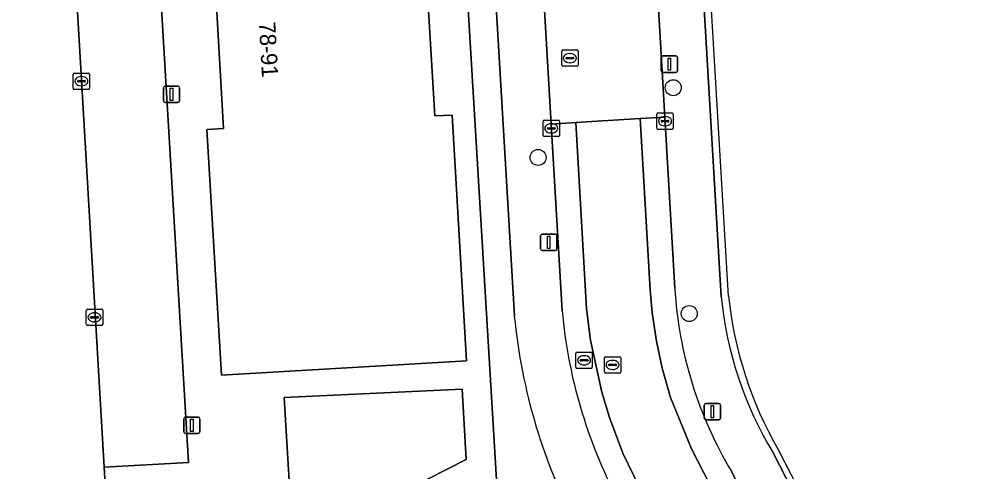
# Model space of a CAD drawing. Extents: x 158455 to 159797, y 387218 to 388672.
# Drawn here: x 159036.6 to 159095.6, y 387652.6 to 387680.3 of the extents above; entities that cross this region are included whole.
import ezdxf

# ---------------------------------------------------------------- set-up
doc = ezdxf.new("R2010")
doc.units = 0
for name, color, linetype in [('IMGEO_Boom', 7, 'Continuous'), ('IMGEO_Groenvoorziening', 7, 'Continuous'), ('IMGEO_Hek', 7, 'Continuous'), ('IMGEO_Kolk', 7, 'Continuous'), ('IMGEO_Lichtmast', 7, 'Continuous'), ('IMGEO_Pand', 7, 'Continuous'), ('IMGEO_Pand_nummerreeks', 7, 'Continuous'), ('IMGEO_Parkeervlak_open', 7, 'Continuous'), ('IMGEO_Rijbaan_lokaal_gesloten', 7, 'Continuous'), ('IMGEO_Rijbaan_lokaal_open', 7, 'Continuous'), ('IMGEO_Rioolput', 7, 'Continuous'), ('IMGEO_Voetpad_open', 7, 'Continuous')]:
    doc.layers.add(name, color=color, linetype=linetype)

msp = doc.modelspace()

# ---------------------------------------------------------------- linework, layer by layer
at = {"layer": 'IMGEO_Boom'}
for centre in [(159076.557, 387676.11), (159068.306, 387671.844), (159077.529, 387662.301)]:
    msp.add_circle(centre, 0.489, dxfattribs=at)
at = {"layer": 'IMGEO_Groenvoorziening'}
for points in [[(159063.345, 387721.66), (159061.742, 387721.564), (159061.78, 387720.9), (159064.073, 387680.237), (159065.773, 387652.139), (159075.685, 387632.372), (159078.599, 387633.87), (159070.779, 387649.079)], [(159066.853, 387662.161), (159063.345, 387721.66)], [(159076.191, 387719.278), (159076.209, 387718.898), (159076.253, 387718.075), (159078.366, 387682.322), (159078.569, 387678.878), (159079.488, 387663.33)], [(159082.648, 387653.789), (159099.6, 387620.741), (159103.241, 387622.634), (159101.683, 387625.72), (159100.189, 387625.01), (159099.912, 387625.587), (159140.828, 387646.499), (159143.172, 387641.761), (159142.584, 387641.457), (159142.797, 387641.033), (159142.802, 387641.035), (159143.599, 387641.416), (159143.088, 387642.425), (159142.537, 387643.513), (159144.522, 387644.533), (159144.284, 387644.986), (159175.626, 387661.101), (159175.853, 387660.626), (159178.106, 387661.783)]]:
    msp.add_lwpolyline(points, dxfattribs=at)
msp.add_lwpolyline([(159063.915, 387653.384), (159063.669, 387657.684), (159052.797, 387657.162), (159053.358, 387648.007)], close=True, dxfattribs=at)
for centre, radius, start, end in [((159102.066, 387665.514), 22.683, 185.52512, 211.12485), ((159101.874, 387665.541), 35.184, 185.51271, 207.89702)]:
    msp.add_arc(centre, radius, start, end, dxfattribs=at)
at = {"layer": 'IMGEO_Hek'}
for points in [[(159079.926, 387663.372), (159076.562, 387720.013)], [(159082.977, 387653.958), (159094.048, 387632.371)]]:
    msp.add_lwpolyline(points, dxfattribs=at)
msp.add_arc((159103.563, 387665.831), 23.764, 185.93944, 209.97473, dxfattribs=at)
at = {"layer": 'IMGEO_Kolk'}
for p, q in [((159039.997, 387677.008), (159040.849, 387677.008)), ((159039.922, 387676.082), (159039.922, 387676.934)), ((159040.181, 387676.502), (159040.181, 387676.514)), ((159040.619, 387676.465), (159040.221, 387676.465)), ((159040.224, 387676.551), (159040.622, 387676.551)), ((159040.41, 387676.788), (159040.435, 387676.788)), ((159040.665, 387676.514), (159040.665, 387676.502)), ((159040.923, 387676.934), (159040.923, 387676.082)), ((159040.849, 387676.008), (159039.997, 387676.008)), ((159040.433, 387676.228), (159040.408, 387676.228)), ((159068.609, 387673.196), (159068.609, 387674.048)), ((159068.684, 387674.122), (159069.536, 387674.122)), ((159069.61, 387674.048), (159069.61, 387673.196)), ((159075.552, 387673.638), (159075.552, 387674.49)), ((159075.627, 387674.564), (159076.479, 387674.564)), ((159075.811, 387674.058), (159075.811, 387674.07)), ((159076.249, 387674.021), (159075.851, 387674.021)), ((159075.854, 387674.107), (159076.252, 387674.107)), ((159076.04, 387674.344), (159076.065, 387674.344)), ((159076.295, 387674.07), (159076.295, 387674.058)), ((159076.553, 387674.49), (159076.553, 387673.638)), ((159068.868, 387673.616), (159068.868, 387673.628)), ((159069.306, 387673.579), (159068.908, 387673.579)), ((159068.911, 387673.665), (159069.309, 387673.665)), ((159069.097, 387673.902), (159069.122, 387673.902)), ((159069.352, 387673.628), (159069.352, 387673.616)), ((159076.479, 387673.564), (159075.627, 387673.564)), ((159076.063, 387673.784), (159076.038, 387673.784)), ((159069.536, 387673.122), (159068.684, 387673.122)), ((159069.12, 387673.342), (159069.095, 387673.342)), ((159040.723, 387661.646), (159040.723, 387662.498)), ((159040.798, 387662.572), (159041.65, 387662.572)), ((159041.211, 387662.352), (159041.236, 387662.352)), ((159041.724, 387662.498), (159041.724, 387661.646)), ((159040.982, 387662.066), (159040.982, 387662.078)), ((159041.42, 387662.029), (159041.022, 387662.029)), ((159041.025, 387662.115), (159041.423, 387662.115)), ((159041.234, 387661.792), (159041.209, 387661.792)), ((159041.466, 387662.078), (159041.466, 387662.066)), ((159041.65, 387661.572), (159040.798, 387661.572))]:
    msp.add_line(p, q, dxfattribs=at)
for points in [[(159039.997, 387677.008), (159040.849, 387677.008)], [(159039.922, 387676.082), (159039.922, 387676.934)], [(159040.923, 387676.934), (159040.923, 387676.082)], [(159040.849, 387676.008), (159039.997, 387676.008)], [(159068.609, 387673.196), (159068.609, 387674.048)], [(159068.684, 387674.122), (159069.536, 387674.122)], [(159069.61, 387674.048), (159069.61, 387673.196)], [(159075.552, 387673.638), (159075.552, 387674.49)], [(159075.627, 387674.564), (159076.479, 387674.564)], [(159076.553, 387674.49), (159076.553, 387673.638)], [(159076.479, 387673.564), (159075.627, 387673.564)], [(159069.536, 387673.122), (159068.684, 387673.122)], [(159040.723, 387661.646), (159040.723, 387662.498)], [(159040.798, 387662.572), (159041.65, 387662.572)], [(159041.724, 387662.498), (159041.724, 387661.646)], [(159041.65, 387661.572), (159040.798, 387661.572)]]:
    msp.add_lwpolyline(points, dxfattribs=at)
for centre, radius, start, end in [((159039.999, 387676.932), 0.0765, 91.55205, 178.44795), ((159039.999, 387676.932), 0.0765, 91.55205, 178.44795), ((159040.847, 387676.932), 0.0765, 1.55205, 88.44795), ((159040.847, 387676.932), 0.0765, 1.55205, 88.44795), ((159040.221, 387676.511), 0.0403, 85.87752, 175.75265), ((159040.218, 387676.501), 0.0366, 178.93798, 274.71019), ((159040.622, 387676.508), 0.043, 264.86636, 352.45326), ((159040.626, 387676.513), 0.0386, 1.73085, 96.63898), ((159039.999, 387676.084), 0.0765, 181.55205, 268.44795), ((159039.999, 387676.084), 0.0765, 181.55205, 268.44795), ((159040.847, 387676.084), 0.0765, 271.55205, 358.44795), ((159040.847, 387676.084), 0.0765, 271.55205, 358.44795), ((159068.686, 387674.046), 0.0765, 91.55205, 178.44795), ((159068.686, 387674.046), 0.0765, 91.55205, 178.44795), ((159069.534, 387674.046), 0.0765, 1.55205, 88.44795), ((159069.534, 387674.046), 0.0765, 1.55205, 88.44795), ((159075.629, 387674.488), 0.0765, 91.55205, 178.44795), ((159075.629, 387674.488), 0.0765, 91.55205, 178.44795), ((159075.851, 387674.067), 0.0403, 85.87752, 175.75265), ((159075.848, 387674.057), 0.0366, 178.93798, 274.71019), ((159076.252, 387674.064), 0.043, 264.86636, 352.45326), ((159076.256, 387674.069), 0.0386, 1.73085, 96.63898), ((159076.477, 387674.488), 0.0765, 1.55205, 88.44795), ((159076.477, 387674.488), 0.0765, 1.55205, 88.44795), ((159068.908, 387673.625), 0.0403, 85.87752, 175.75265), ((159068.905, 387673.615), 0.0366, 178.93798, 274.71019), ((159069.309, 387673.622), 0.043, 264.86636, 352.45326), ((159069.313, 387673.627), 0.0386, 1.73085, 96.63898), ((159075.629, 387673.64), 0.0765, 181.55205, 268.44795), ((159075.629, 387673.64), 0.0765, 181.55205, 268.44795), ((159076.477, 387673.64), 0.0765, 271.55205, 358.44795), ((159076.477, 387673.64), 0.0765, 271.55205, 358.44795), ((159068.686, 387673.198), 0.0765, 181.55205, 268.44795), ((159068.686, 387673.198), 0.0765, 181.55205, 268.44795), ((159069.534, 387673.198), 0.0765, 271.55205, 358.44795), ((159069.534, 387673.198), 0.0765, 271.55205, 358.44795), ((159040.8, 387662.496), 0.0765, 91.55205, 178.44795), ((159040.8, 387662.496), 0.0765, 91.55205, 178.44795), ((159041.648, 387662.496), 0.0765, 1.55205, 88.44795), ((159041.648, 387662.496), 0.0765, 1.55205, 88.44795), ((159040.8, 387661.648), 0.0765, 181.55205, 268.44795), ((159040.8, 387661.648), 0.0765, 181.55205, 268.44795), ((159041.022, 387662.075), 0.0403, 85.87752, 175.75265), ((159041.019, 387662.065), 0.0366, 178.93798, 274.71019), ((159041.423, 387662.072), 0.043, 264.86636, 352.45326), ((159041.427, 387662.077), 0.0386, 1.73085, 96.63898), ((159041.648, 387661.648), 0.0765, 271.55205, 358.44795), ((159041.648, 387661.648), 0.0765, 271.55205, 358.44795)]:
    msp.add_arc(centre, radius, start, end, dxfattribs=at)
for centre, major_axis, ratio, start_param, end_param in [((159040.409, 387676.508), (-0.387, 0.002), 0.722429, 4.712389, 7.853982), ((159040.434, 387676.508), (-0.39, 0.002), 0.717154, 1.570796, 4.712389), ((159076.039, 387674.064), (-0.387, 0.002), 0.722429, 4.712389, 7.853982), ((159076.064, 387674.064), (-0.39, 0.002), 0.717154, 1.570796, 4.712389), ((159069.096, 387673.622), (-0.387, 0.002), 0.722429, 4.712389, 7.853982), ((159069.121, 387673.622), (-0.39, 0.002), 0.717154, 1.570796, 4.712389), ((159041.21, 387662.072), (-0.387, 0.002), 0.722429, 4.712389, 7.853982), ((159041.235, 387662.072), (-0.39, 0.002), 0.717154, 1.570796, 4.712389)]:
    msp.add_ellipse(centre, major_axis=major_axis, ratio=ratio, start_param=start_param, end_param=end_param, dxfattribs=at)
at = {"layer": 'IMGEO_Lichtmast'}
for p, q in [((159075.826, 387677.148), (159075.826, 387677.948)), ((159075.826, 387677.948), (159075.826, 387677.148)), ((159075.926, 387678.048), (159076.716, 387678.048)), ((159076.716, 387678.048), (159075.926, 387678.048)), ((159076.816, 387677.948), (159076.816, 387677.148)), ((159076.816, 387677.148), (159076.816, 387677.948)), ((159076.716, 387677.048), (159075.926, 387677.048)), ((159075.926, 387677.048), (159076.716, 387677.048)), ((159045.429, 387675.308), (159045.429, 387676.108)), ((159045.429, 387676.108), (159045.429, 387675.308)), ((159045.529, 387676.208), (159046.319, 387676.208)), ((159046.319, 387676.208), (159045.529, 387676.208)), ((159046.419, 387676.108), (159046.419, 387675.308)), ((159046.419, 387675.308), (159046.419, 387676.108)), ((159046.319, 387675.208), (159045.529, 387675.208)), ((159045.529, 387675.208), (159046.319, 387675.208)), ((159068.458, 387666.256), (159068.458, 387667.056)), ((159068.458, 387667.056), (159068.458, 387666.256)), ((159068.558, 387667.156), (159069.348, 387667.156)), ((159069.348, 387667.156), (159068.558, 387667.156)), ((159069.448, 387667.056), (159069.448, 387666.256)), ((159069.448, 387666.256), (159069.448, 387667.056)), ((159069.348, 387666.156), (159068.558, 387666.156)), ((159068.558, 387666.156), (159069.348, 387666.156)), ((159078.449, 387655.908), (159078.449, 387656.708)), ((159078.449, 387656.708), (159078.449, 387655.908)), ((159078.549, 387656.808), (159079.339, 387656.808)), ((159079.339, 387656.808), (159078.549, 387656.808)), ((159079.439, 387656.708), (159079.439, 387655.908)), ((159079.439, 387655.908), (159079.439, 387656.708)), ((159046.67, 387655.076), (159046.67, 387655.876)), ((159046.67, 387655.876), (159046.67, 387655.076)), ((159046.77, 387655.976), (159047.56, 387655.976)), ((159047.56, 387655.976), (159046.77, 387655.976)), ((159047.66, 387655.876), (159047.66, 387655.076)), ((159047.66, 387655.076), (159047.66, 387655.876)), ((159079.339, 387655.808), (159078.549, 387655.808)), ((159078.549, 387655.808), (159079.339, 387655.808)), ((159047.56, 387654.976), (159046.77, 387654.976)), ((159046.77, 387654.976), (159047.56, 387654.976))]:
    msp.add_line(p, q, dxfattribs=at)
for points in [[(159076.246, 387677.923), (159076.396, 387677.923), (159076.396, 387677.173), (159076.246, 387677.173), (159076.246, 387677.923)], [(159045.849, 387676.083), (159045.999, 387676.083), (159045.999, 387675.333), (159045.849, 387675.333), (159045.849, 387676.083)], [(159068.878, 387667.031), (159069.028, 387667.031), (159069.028, 387666.281), (159068.878, 387666.281), (159068.878, 387667.031)], [(159078.869, 387656.683), (159079.019, 387656.683), (159079.019, 387655.933), (159078.869, 387655.933), (159078.869, 387656.683)], [(159047.09, 387655.851), (159047.24, 387655.851), (159047.24, 387655.101), (159047.09, 387655.101), (159047.09, 387655.851)]]:
    msp.add_lwpolyline(points, dxfattribs=at)
for centre, start, end in [((159075.926, 387677.948), 90, 180), ((159075.926, 387677.948), 90, 180), ((159076.716, 387677.948), 0, 90), ((159076.716, 387677.948), 360, 90), ((159075.926, 387677.148), 180, 270), ((159075.926, 387677.148), 180, 270), ((159076.716, 387677.148), 270, 0), ((159076.716, 387677.148), 270, 0), ((159045.529, 387676.108), 90, 180), ((159045.529, 387676.108), 90, 180), ((159046.319, 387676.108), 0, 90), ((159046.319, 387676.108), 360, 90), ((159045.529, 387675.308), 180, 270), ((159045.529, 387675.308), 180, 270), ((159046.319, 387675.308), 270, 0), ((159046.319, 387675.308), 270, 0), ((159068.558, 387667.056), 90, 180), ((159068.558, 387667.056), 90, 180), ((159069.348, 387667.056), 0, 90), ((159069.348, 387667.056), 360, 90), ((159068.558, 387666.256), 180, 270), ((159068.558, 387666.256), 180, 270), ((159069.348, 387666.256), 270, 0), ((159069.348, 387666.256), 270, 0), ((159078.549, 387656.708), 90, 180), ((159078.549, 387656.708), 90, 180), ((159079.339, 387656.708), 0, 90), ((159079.339, 387656.708), 360, 90), ((159046.77, 387655.876), 90, 180), ((159046.77, 387655.876), 90, 180), ((159047.56, 387655.876), 0, 90), ((159047.56, 387655.876), 360, 90), ((159078.549, 387655.908), 180, 270), ((159078.549, 387655.908), 180, 270), ((159079.339, 387655.908), 270, 0), ((159079.339, 387655.908), 270, 0), ((159046.77, 387655.076), 180, 270), ((159046.77, 387655.076), 180, 270), ((159047.56, 387655.076), 270, 0), ((159047.56, 387655.076), 270, 0)]:
    msp.add_arc(centre, 0.1, start, end, dxfattribs=at)
at = {"layer": 'IMGEO_Pand'}
msp.add_lwpolyline([(159048.981, 387658.536), (159063.935, 387659.415), (159063.059, 387674.44), (159061.992, 387674.39), (159061.559, 387681.864), (159062.608, 387681.925), (159061.733, 387696.961), (159046.782, 387696.045), (159047.658, 387681.033), (159048.677, 387681.087), (159049.104, 387673.606), (159048.086, 387673.545)], close=True, dxfattribs=at)
at = {"layer": 'IMGEO_Parkeervlak_open'}
msp.add_lwpolyline([(159039.302, 387695.754), (159041.814, 387652.914), (159046.957, 387653.196), (159044.424, 387696.059)], close=True, dxfattribs=at)
at = {"layer": 'IMGEO_Rijbaan_lokaal_gesloten'}
msp.add_lwpolyline([(159077.666, 387654.038), (159076.393, 387657.174), (159075.883, 387658.96), (159075.527, 387660.612), (159075.26, 387662.355), (159075.153, 387663.761), (159074.537, 387674.218), (159070.601, 387673.975), (159071.265, 387662.591), (159071.497, 387660.682), (159072.186, 387657.49), (159072.658, 387655.944), (159073.48, 387653.777), (159074.469, 387651.704), (159126.576, 387550.201), (159128.209, 387547.02), (159131.804, 387548.467), (159131.342, 387549.477), (159129.954, 387552.182), (159105.725, 387599.38), (159102.677, 387598.618), (159101.444, 387601.02), (159104.492, 387601.782)], close=True, dxfattribs=at)
for points in [[(159076.649, 387663.862), (159076.034, 387674.31), (159074.537, 387674.218), (159075.153, 387663.761), (159075.26, 387662.355), (159075.527, 387660.612), (159075.883, 387658.96), (159076.393, 387657.174), (159077.666, 387654.038), (159104.492, 387601.782), (159106.023, 387602.164), (159104.958, 387604.238), (159100.948, 387612.042)], [(159126.576, 387550.201), (159074.469, 387651.704), (159073.48, 387653.777), (159072.658, 387655.944), (159072.186, 387657.49), (159071.497, 387660.682), (159071.265, 387662.591), (159070.601, 387673.975), (159069.104, 387673.882), (159069.769, 387662.469)], [(159100.948, 387612.042), (159100.936, 387612.065), (159097.53, 387618.692), (159097.521, 387618.709), (159096.91, 387619.864), (159088.163, 387636.889), (159086.323, 387640.456), (159081.179, 387650.428), (159080.123, 387652.635)]]:
    msp.add_lwpolyline(points, dxfattribs=at)
for centre, radius, start, end in [((159101.215, 387665.313), 24.609, 183.37937, 211.00818), ((159100.202, 387665.196), 30.555, 185.12026, 207.63606)]:
    msp.add_arc(centre, radius, start, end, dxfattribs=at)
at = {"layer": 'IMGEO_Rijbaan_lokaal_open'}
msp.add_lwpolyline([(159032.373, 387709.804), (159032.564, 387707.381), (159035.675, 387654.555), (159035.934, 387649.722), (159041.984, 387650.094), (159041.814, 387652.914), (159039.302, 387695.754), (159038.868, 387703.16), (159038.012, 387717.992), (159037.915, 387719.107), (159000, 387716.875), (158991.471, 387716.373), (158991.475, 387715.921), (158992.385, 387700.116), (158992.424, 387699.679), (158991.942, 387699.057), (158982.246, 387694.247), (158955.393, 387680.776), (158954.104, 387680.116)], dxfattribs=at)
msp.add_lwpolyline([(159075.228, 387688.287), (159073.731, 387688.196), (159069.789, 387687.958), (159068.291, 387687.867), (159069.104, 387673.882), (159070.601, 387673.975), (159074.537, 387674.218), (159076.034, 387674.31)], close=True, dxfattribs=at)
at = {"layer": 'IMGEO_Rioolput'}
for p, q in [((159069.744, 387677.493), (159069.744, 387678.345)), ((159069.819, 387678.419), (159070.671, 387678.419)), ((159070.232, 387678.199), (159070.257, 387678.199)), ((159070.745, 387678.345), (159070.745, 387677.493)), ((159070.003, 387677.913), (159070.003, 387677.925)), ((159070.441, 387677.876), (159070.043, 387677.876)), ((159070.046, 387677.962), (159070.444, 387677.962)), ((159070.255, 387677.639), (159070.23, 387677.639)), ((159070.487, 387677.925), (159070.487, 387677.913)), ((159070.671, 387677.419), (159069.819, 387677.419)), ((159070.611, 387659.021), (159070.611, 387659.873)), ((159070.686, 387659.947), (159071.538, 387659.947)), ((159071.612, 387659.873), (159071.612, 387659.021)), ((159070.87, 387659.441), (159070.87, 387659.453)), ((159071.308, 387659.404), (159070.91, 387659.404)), ((159070.913, 387659.49), (159071.311, 387659.49)), ((159071.099, 387659.727), (159071.124, 387659.727)), ((159071.354, 387659.453), (159071.354, 387659.441)), ((159072.35, 387658.737), (159072.35, 387659.589)), ((159072.425, 387659.663), (159073.277, 387659.663)), ((159072.838, 387659.443), (159072.863, 387659.443)), ((159073.351, 387659.589), (159073.351, 387658.737)), ((159071.538, 387658.947), (159070.686, 387658.947)), ((159071.122, 387659.167), (159071.097, 387659.167)), ((159072.609, 387659.157), (159072.609, 387659.169)), ((159073.047, 387659.12), (159072.649, 387659.12)), ((159072.652, 387659.206), (159073.05, 387659.206)), ((159072.861, 387658.883), (159072.836, 387658.883)), ((159073.093, 387659.169), (159073.093, 387659.157)), ((159073.277, 387658.663), (159072.425, 387658.663))]:
    msp.add_line(p, q, dxfattribs=at)
for points in [[(159069.744, 387677.493), (159069.744, 387678.345)], [(159069.819, 387678.419), (159070.671, 387678.419)], [(159070.745, 387678.345), (159070.745, 387677.493)], [(159070.671, 387677.419), (159069.819, 387677.419)], [(159070.611, 387659.021), (159070.611, 387659.873)], [(159070.686, 387659.947), (159071.538, 387659.947)], [(159071.612, 387659.873), (159071.612, 387659.021)], [(159072.35, 387658.737), (159072.35, 387659.589)], [(159072.425, 387659.663), (159073.277, 387659.663)], [(159073.351, 387659.589), (159073.351, 387658.737)], [(159071.538, 387658.947), (159070.686, 387658.947)], [(159073.277, 387658.663), (159072.425, 387658.663)]]:
    msp.add_lwpolyline(points, dxfattribs=at)
for centre, radius, start, end in [((159069.821, 387678.343), 0.0765, 91.55205, 178.44795), ((159069.821, 387678.343), 0.0765, 91.55205, 178.44795), ((159070.669, 387678.343), 0.0765, 1.55205, 88.44795), ((159070.669, 387678.343), 0.0765, 1.55205, 88.44795), ((159070.043, 387677.922), 0.0403, 85.87752, 175.75265), ((159070.04, 387677.912), 0.0366, 178.93798, 274.71019), ((159070.444, 387677.919), 0.043, 264.86636, 352.45326), ((159070.448, 387677.924), 0.0386, 1.73085, 96.63898), ((159069.821, 387677.495), 0.0765, 181.55205, 268.44795), ((159069.821, 387677.495), 0.0765, 181.55205, 268.44795), ((159070.669, 387677.495), 0.0765, 271.55205, 358.44795), ((159070.669, 387677.495), 0.0765, 271.55205, 358.44795), ((159070.688, 387659.871), 0.0765, 91.55205, 178.44795), ((159070.688, 387659.871), 0.0765, 91.55205, 178.44795), ((159071.536, 387659.871), 0.0765, 1.55205, 88.44795), ((159071.536, 387659.871), 0.0765, 1.55205, 88.44795), ((159070.91, 387659.45), 0.0403, 85.87752, 175.75265), ((159070.907, 387659.44), 0.0366, 178.93798, 274.71019), ((159071.311, 387659.447), 0.043, 264.86636, 352.45326), ((159071.315, 387659.452), 0.0386, 1.73085, 96.63898), ((159072.427, 387659.587), 0.0765, 91.55205, 178.44795), ((159072.427, 387659.587), 0.0765, 91.55205, 178.44795), ((159073.275, 387659.587), 0.0765, 1.55205, 88.44795), ((159073.275, 387659.587), 0.0765, 1.55205, 88.44795), ((159070.688, 387659.023), 0.0765, 181.55205, 268.44795), ((159070.688, 387659.023), 0.0765, 181.55205, 268.44795), ((159071.536, 387659.023), 0.0765, 271.55205, 358.44795), ((159071.536, 387659.023), 0.0765, 271.55205, 358.44795), ((159072.427, 387658.739), 0.0765, 181.55205, 268.44795), ((159072.427, 387658.739), 0.0765, 181.55205, 268.44795), ((159072.649, 387659.166), 0.0403, 85.87752, 175.75265), ((159072.646, 387659.156), 0.0366, 178.93798, 274.71019), ((159073.05, 387659.163), 0.043, 264.86636, 352.45326), ((159073.054, 387659.168), 0.0386, 1.73085, 96.63898), ((159073.275, 387658.739), 0.0765, 271.55205, 358.44795), ((159073.275, 387658.739), 0.0765, 271.55205, 358.44795)]:
    msp.add_arc(centre, radius, start, end, dxfattribs=at)
for centre, major_axis, ratio, start_param, end_param in [((159070.231, 387677.919), (-0.387, 0.002), 0.722429, 4.712389, 7.853982), ((159070.256, 387677.919), (-0.39, 0.002), 0.717154, 1.570796, 4.712389), ((159071.098, 387659.447), (-0.387, 0.002), 0.722429, 4.712389, 7.853982), ((159071.123, 387659.447), (-0.39, 0.002), 0.717154, 1.570796, 4.712389), ((159072.837, 387659.163), (-0.387, 0.002), 0.722429, 4.712389, 7.853982), ((159072.862, 387659.163), (-0.39, 0.002), 0.717154, 1.570796, 4.712389)]:
    msp.add_ellipse(centre, major_axis=major_axis, ratio=ratio, start_param=start_param, end_param=end_param, dxfattribs=at)
at = {"layer": 'IMGEO_Voetpad_open'}
for points in [[(159064.784, 387723.413), (159063.345, 387721.66), (159066.853, 387662.161)], [(159064.073, 387680.237), (159061.78, 387720.9), (159044.168, 387719.994), (159044.202, 387719.511), (159037.915, 387719.107), (159038.012, 387717.992), (159043.157, 387718.301), (159044.006, 387703.451), (159038.868, 387703.16), (159039.302, 387695.754), (159044.424, 387696.059), (159046.957, 387653.196), (159041.814, 387652.914), (159041.984, 387650.094), (159042.168, 387647.445), (159042.221, 387645.918), (159043.202, 387644.022), (159047.765, 387646.352), (159056.798, 387628.366), (159052.206, 387626.058), (159054.656, 387621.191)], [(159069.769, 387662.469), (159069.104, 387673.882), (159068.291, 387687.867), (159067.065, 387709.026), (159066.595, 387717.408), (159066.475, 387719.618)], [(159073.426, 387719.173), (159073.412, 387718.943), (159073.945, 387709.755), (159075.228, 387688.287), (159076.034, 387674.31), (159076.649, 387663.862)], [(159079.488, 387663.33), (159078.569, 387678.878), (159078.366, 387682.322), (159076.253, 387718.075), (159076.209, 387718.898), (159076.191, 387719.278)], [(159058.563, 387620.036), (159080.094, 387630.961), (159078.599, 387633.87), (159075.685, 387632.372), (159065.773, 387652.139), (159064.073, 387680.237)], [(159103.571, 387613.104), (159103.499, 387613.243), (159100.379, 387619.243), (159099.6, 387620.741), (159082.648, 387653.789)], [(159080.123, 387652.635), (159081.179, 387650.428), (159086.323, 387640.456), (159086.794, 387640.697), (159088.632, 387637.123), (159088.163, 387636.889), (159096.91, 387619.864)]]:
    msp.add_lwpolyline(points, dxfattribs=at)
for points in [[(159048.981, 387658.536), (159048.086, 387673.545), (159049.104, 387673.606), (159048.677, 387681.087), (159047.658, 387681.033), (159046.782, 387696.045), (159061.733, 387696.961), (159062.608, 387681.925), (159061.559, 387681.864), (159061.992, 387674.39), (159063.059, 387674.44), (159063.935, 387659.415)], [(159063.669, 387657.684), (159063.915, 387653.384), (159053.358, 387648.007), (159052.797, 387657.162)]]:
    msp.add_lwpolyline(points, close=True, dxfattribs=at)
for centre, radius, start, end in [((159101.215, 387665.313), 24.609, 183.37937, 211.00818), ((159102.066, 387665.514), 22.683, 185.52512, 211.12485), ((159100.202, 387665.196), 30.555, 185.12026, 207.63606), ((159101.874, 387665.541), 35.184, 185.51271, 207.89702)]:
    msp.add_arc(centre, radius, start, end, dxfattribs=at)

# ---------------------------------------------------------------- texts
at = {"layer": 'IMGEO_Pand_nummerreeks'}
msp.add_text('78-91', height=1, rotation=273.26678, dxfattribs=at).set_placement((159051.256, 387680.123))

doc.saveas('drawing.dxf')
